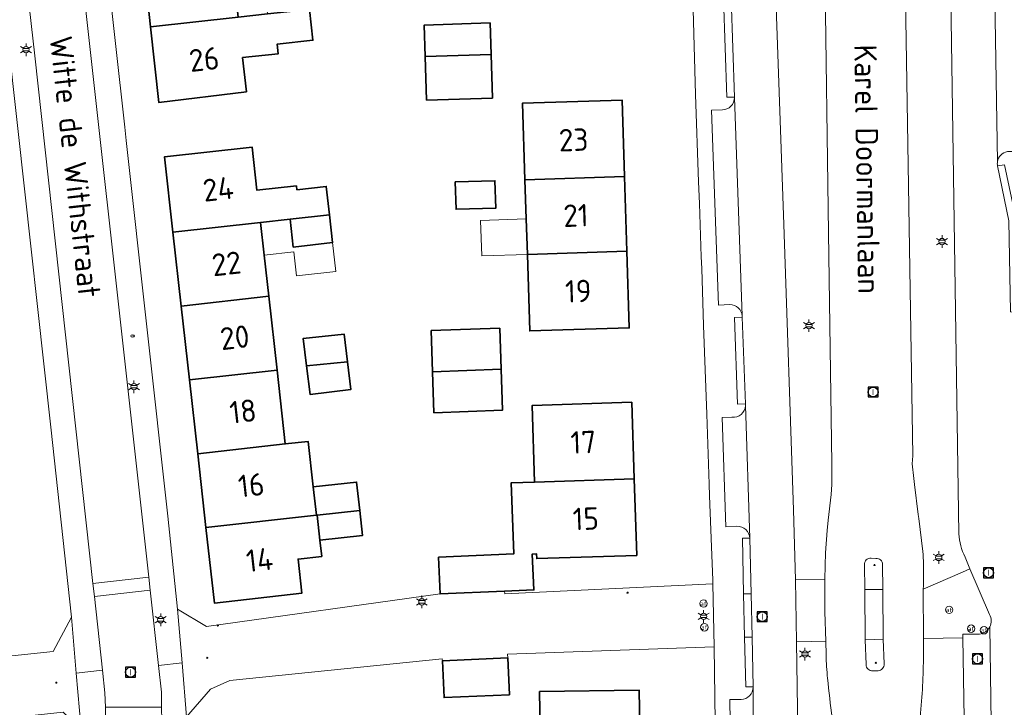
# Model space of a CAD drawing. Header units: metres. Extents: x 140853 to 145288, y 474558 to 480269.
# Tile 270 of 428: x 144015 to 144095, y 478867 to 478923. Entities that reach past the tile are written whole.
import ezdxf
from ezdxf.enums import TextEntityAlignment as Align

# ---------------------------------------------------------------- set-up
doc = ezdxf.new("R2010")
doc.units = ezdxf.units.M
doc.header["$MEASUREMENT"] = 0
for name, color, linetype, lineweight in [('B-WE-GR-GRAS_KRUIDENRIJK-G', 80, 'Continuous', 18), ('B-WE-KL-ET_LS_OV_LICHTMAST-S', 190, 'Continuous', 18), ('B-WE-KL-WATER_BRANDLEIDING_PUT-S', 150, 'Continuous', 18), ('B-WE-OG-BEBOUWING-G', 7, 'Continuous', 35), ('B-WE-OG-BEBOUWING_BIJGEBOUW-G', 7, 'Continuous', 18), ('B-WE-OG-BEBOUWING_HUISNUMMER-T18', 10, 'Continuous', 18), ('B-WE-OG-BEBOUWING_STRAATNAAM-T18', 10, 'Continuous', 18), ('B-WE-OG-TERREIN_ERF-G', 7, 'Continuous', 18), ('B-WE-RI-GWA_RIOOLPUT-S', 30, 'Continuous', 18), ('B-WE-VH-VERHARDING_ASFALT-G', 252, 'Continuous', 18), ('B-WE-VH-VERHARDING_BEDRIJFSVLOERPLAAT-G', 252, 'Continuous', 18), ('B-WE-VH-VERHARDING_BETONSTRAATSTEEN-G', 252, 'Continuous', 18), ('B-WE-VH-VERHARDING_TEGEL-G', 252, 'Continuous', 18), ('B-WE-VW-AFSLUITPAAL-S', 7, 'Continuous', 18), ('X-XX-XX-ALGEMEEN-S', 7, 'Continuous', 18)]:
    doc.layers.add(name, color=color, linetype=linetype, lineweight=lineweight)
doc.styles.add('NLCS-ISO', font='txt')

# ---------------------------------------------------------------- blocks, each defined once
blk = doc.blocks.new('SIE-WEG_AFVALBAK_TYPE_01')
for radius in [0.25, 0.156]:
    blk.add_circle((0, 0), radius)
blk = doc.blocks.new('B-SIE-WEG_LICHTMAST-SO')
at = {"ltscale": 0.1}
for p, q in [((-1.1, 0.63), (-2.19, 1.27)), ((0, 1.27), (0, 2.53)), ((1.1, 0.63), (2.19, 1.27)), ((-1.1, -0.63), (-2.19, -1.27)), ((0, -1.27), (0, -2.53)), ((1.1, -0.63), (2.19, -1.27))]:
    blk.add_line(p, q, dxfattribs=at)
at = {"flags": 128}
for points in [[(-1.16, 0.5), (1.16, 0.5)], [(-1.16, -0.5), (1.16, -0.5)]]:
    blk.add_lwpolyline(points, dxfattribs=at)
at = {"ltscale": 0.1}
blk.add_circle((0, 0), 1.27, dxfattribs=at)
at = {"style": 'NLCS-ISO'}
blk.add_attdef('TYPE', text='', height=1.8, dxfattribs=at).set_placement((0, 2.53), align=Align.BOTTOM_CENTER)
blk = doc.blocks.new('SVW-AFSLUITPAAL-SO')
at = {"lineweight": 18}
blk.add_circle((0, 0), 1.5, dxfattribs=at)
at = {"lineweight": 18, "style": 'NLCS-ISO'}
blk.add_text('af', height=1.8, dxfattribs=at).set_placement((0, 0), align=Align.MIDDLE_CENTER)
blk = doc.blocks.new('SRI-PUT_INSPECTIE-SO')
at = {"lineweight": -3, "flags": 128}
blk.add_lwpolyline([(-2, -2), (2, -2), (2, 2), (-2, 2)], close=True, dxfattribs=at)
at = {"lineweight": -3, "ltscale": 1.5}
blk.add_circle((0, 0), 2, dxfattribs=at)
at = {"ltscale": 0.1, "style": 'NLCS-ISO'}
blk.add_text('I', height=2.5, dxfattribs=at).set_placement((0, -0.01), align=Align.MIDDLE_CENTER)
blk = doc.blocks.new('SIE-WEG_STRAATPOT_BRANDKRAAN-SO')
blk.add_ellipse((0, 0), major_axis=(-0.729, 0), ratio=0.685994)
at = {"style": 'NLCS-ISO'}
blk.add_text('BR', height=0.4, dxfattribs=at).set_placement((-0.3, -0.15))

msp = doc.modelspace()

# ---------------------------------------------------------------- linework, layer by layer
at = {"layer": 'B-WE-GR-GRAS_KRUIDENRIJK-G', "ltscale": 0.2, "flags": 128}
msp.add_lwpolyline([(144086.634, 478927.568), (144087.275, 478887.456), (144087.226, 478886.811), (144087.339, 478885.632), (144087.394, 478885.151), (144087.7, 478882.733), (144087.74, 478882.408), (144087.74, 478882.408), (144088.062, 478879.763), (144088.062, 478879.763, -0.025705), (144088.132, 478878.751), (144088.132, 478878.751, -0.01343), (144088.113, 478876.74), (144088.113, 478876.74), (144091.256, 478878.115), (144091.852, 478878.373), (144091.473, 478879.319), (144091.473, 478879.319, -0.1014), (144090.961, 478881.193), (144090.961, 478881.193), (144089.685, 478967.345)], format="xyb", dxfattribs=at)
msp.add_lwpolyline([(144075.549, 478944.062), (144076.895, 478906.047), (144077.676, 478883.121), (144077.823, 478877.489), (144080.186, 478877.503), (144080.206, 478878.645), (144080.255, 478879.667), (144080.388, 478881.464), (144080.472, 478882.283), (144080.704, 478884.335), (144080.757, 478885.141), (144080.766, 478886.804), (144080.476, 478905.366), (144080.193, 478926.942)], dxfattribs=at)
for points in [[(144080.916, 478856.001, 0.036677), (144081.144, 478858.838), (144081.144, 478858.838), (144081.079, 478861.514), (144080.996, 478864.917), (144080.785, 478866.39), (144080.785, 478866.39, -0.010335), (144080.41, 478869.573), (144080.41, 478869.573, -0.017063), (144080.292, 478871.452), (144080.292, 478871.452), (144080.261, 478872.569), (144077.923, 478872.499), (144078.226, 478851.021), (144078.226, 478851.021, -0.019657), (144078.184, 478848.987), (144078.184, 478848.987), (144077.851, 478844.195), (144079.395, 478844.181), (144079.392, 478844.452), (144080.916, 478856.001)], [(144088.102, 478870.208, -0.008932), (144087.976, 478867.74), (144087.976, 478867.74), (144087.842, 478866.116), (144087.67, 478864.514), (144087.567, 478861.749), (144087.57, 478861.514), (144087.777, 478846.817), (144091.726, 478846.883), (144091.288, 478872.818), (144088.135, 478872.766), (144088.135, 478872.766, -0.009772), (144088.102, 478870.208)]]:
    msp.add_lwpolyline(points, format="xyb", close=True, dxfattribs=at)
at = {"layer": 'B-WE-OG-BEBOUWING-G', "ltscale": 0.2, "flags": 128}
for points in [[(144033, 478922.712), (144032.345, 478928.651), (144025.298, 478927.874), (144025.954, 478921.93), (144033, 478922.712)], [(144025.954, 478921.93), (144026.625, 478915.847), (144033.661, 478916.717), (144033.358, 478919.467), (144036.225, 478919.773), (144036.139, 478920.544), (144039.012, 478920.863), (144038.747, 478923.344), (144035.356, 478922.973), (144033, 478922.712), (144025.954, 478921.93)], [(144048.054, 478919.542), (144053.342, 478919.707), (144053.262, 478922.246), (144047.975, 478922.08), (144048.054, 478919.542)], [(144053.342, 478919.707), (144048.054, 478919.542), (144048.164, 478916.043), (144053.451, 478916.209), (144053.342, 478919.707)], [(144056.071, 478909.646), (144064.074, 478909.897), (144063.881, 478916.054), (144055.875, 478915.804), (144056.071, 478909.646)], [(144037.727, 478908.845), (144037.693, 478909.156), (144034.514, 478908.801), (144034.126, 478912.277), (144027.08, 478911.491), (144027.758, 478905.422), (144034.804, 478906.209), (144037.189, 478906.475), (144040.344, 478906.827), (144040.089, 478909.109), (144037.727, 478908.845)], [(144050.46, 478909.47), (144050.529, 478907.271), (144053.728, 478907.371), (144053.659, 478909.57), (144050.46, 478909.47)], [(144056.171, 478906.5), (144056.262, 478903.649), (144064.261, 478903.899), (144064.074, 478909.897), (144056.071, 478909.646), (144056.171, 478906.5)], [(144035.098, 478903.581), (144034.804, 478906.209), (144027.758, 478905.422), (144028.42, 478899.489), (144035.467, 478900.276), (144035.098, 478903.581)], [(144037.189, 478906.475), (144037.439, 478904.239), (144040.594, 478904.591), (144040.344, 478906.827), (144037.189, 478906.475)], [(144056.262, 478903.649), (144056.458, 478897.492), (144064.454, 478897.742), (144064.261, 478903.899), (144056.262, 478903.649)], [(144036.13, 478894.343), (144035.467, 478900.276), (144028.42, 478899.489), (144029.083, 478893.556), (144036.13, 478894.343)], [(144054.152, 478894.41), (144054.049, 478897.708), (144048.539, 478897.518), (144048.642, 478894.219), (144054.152, 478894.41)], [(144038.508, 478894.675), (144041.804, 478895.009), (144041.531, 478897.224), (144038.235, 478896.889), (144038.508, 478894.675)], [(144029.746, 478887.622), (144036.793, 478888.409), (144036.13, 478894.343), (144029.083, 478893.556), (144029.746, 478887.622)], [(144041.804, 478895.009), (144038.508, 478894.675), (144038.788, 478892.391), (144042.076, 478892.795), (144041.804, 478895.009)], [(144048.642, 478894.219), (144048.746, 478890.921), (144054.256, 478891.112), (144054.152, 478894.41), (144048.642, 478894.219)], [(144064.858, 478885.605), (144064.657, 478891.756), (144056.641, 478891.494), (144056.842, 478885.343), (144064.858, 478885.605)], [(144036.793, 478888.409), (144029.746, 478887.622), (144030.408, 478881.689), (144039.296, 478882.682), (144039.041, 478884.951), (144038.63, 478888.615), (144036.793, 478888.409)], [(144064.858, 478885.605), (144056.842, 478885.343), (144054.953, 478885.281), (144055.173, 478879.566), (144049.119, 478879.308), (144049.244, 478876.351), (144054.433, 478876.571), (144056.787, 478876.671), (144056.661, 478879.559), (144057.001, 478879.57), (144057.013, 478879.19), (144065.059, 478879.453), (144064.858, 478885.605)], [(144039.296, 478882.682), (144039.353, 478882.688), (144042.783, 478883.071), (144042.529, 478885.341), (144039.041, 478884.951), (144039.296, 478882.682)], [(144039.579, 478880.674), (144039.353, 478882.688), (144039.296, 478882.682), (144030.408, 478881.689), (144031.086, 478875.62), (144038.132, 478876.427), (144037.827, 478879.16), (144039.725, 478879.372), (144039.579, 478880.674)], [(144042.783, 478883.071), (144039.353, 478882.688), (144039.579, 478880.674), (144043.008, 478881.058), (144042.783, 478883.071)], [(144054.688, 478871.216), (144049.428, 478870.982), (144049.56, 478868.015), (144054.82, 478868.249), (144054.688, 478871.216)], [(144057.357, 478862.32), (144065.367, 478862.466), (144065.254, 478868.627), (144057.243, 478868.505), (144057.357, 478862.32)]]:
    msp.add_lwpolyline(points, close=True, dxfattribs=at)
at = {"layer": 'B-WE-OG-BEBOUWING_BIJGEBOUW-G', "ltscale": 0.2, "flags": 128}
for points in [[(144034.804, 478906.209), (144035.098, 478903.581), (144037.483, 478903.853), (144037.702, 478901.931), (144040.852, 478902.283), (144040.594, 478904.591), (144037.439, 478904.239), (144037.189, 478906.475), (144034.804, 478906.209)], [(144056.171, 478906.5), (144052.506, 478906.373), (144052.595, 478903.534), (144056.262, 478903.649), (144056.171, 478906.5)]]:
    msp.add_lwpolyline(points, close=True, dxfattribs=at)
at = {"layer": 'B-WE-OG-TERREIN_ERF-G', "ltscale": 0.2, "flags": 128}
for points in [[(144010.692, 478955.178), (144009.572, 478965.019), (144007.522, 478966.596), (144000, 478965.448), (143994.163, 478964.558), (143979.833, 478962.454), (143958.829, 478959.253), (143957.405, 478957.16), (143958.624, 478950.732), (143961.396, 478935.805), (143965.845, 478911.654), (143970.429, 478887.312), (143973.841, 478868.985), (143975.919, 478867.366), (144000, 478869.833), (144018.12, 478871.728), (144019.586, 478874.491), (144017.942, 478889.751), (144015.293, 478913.778), (144012.656, 478937.27), (144011.993, 478943.319), (144010.692, 478955.178)], [(144031.034, 478940.539), (144031.689, 478934.595), (144032.345, 478928.651), (144033, 478922.712), (144035.356, 478922.973), (144035.143, 478924.892), (144038.524, 478925.267), (144038.747, 478923.344), (144039.012, 478920.863), (144036.139, 478920.544), (144036.225, 478919.773), (144033.358, 478919.467), (144033.661, 478916.717), (144026.625, 478915.847), (144025.954, 478921.93), (144025.298, 478927.874), (144024.643, 478933.818), (144023.987, 478939.762), (144023.316, 478945.845), (144030.363, 478946.622), (144031.034, 478940.539)], [(144053.342, 478919.707), (144053.451, 478916.209), (144048.164, 478916.043), (144048.054, 478919.542), (144047.975, 478922.08), (144053.262, 478922.246), (144053.342, 478919.707)], [(144064.261, 478903.899), (144064.454, 478897.742), (144056.458, 478897.492), (144056.262, 478903.649), (144056.171, 478906.5), (144056.071, 478909.646), (144055.875, 478915.804), (144063.881, 478916.054), (144064.074, 478909.897), (144064.261, 478903.899)], [(144034.804, 478906.209), (144035.098, 478903.581), (144035.467, 478900.276), (144036.13, 478894.343), (144036.793, 478888.409), (144038.63, 478888.615), (144039.041, 478884.951), (144042.529, 478885.341), (144042.783, 478883.071), (144043.008, 478881.058), (144039.579, 478880.674), (144039.725, 478879.372), (144037.827, 478879.16), (144038.132, 478876.427), (144031.086, 478875.62), (144030.408, 478881.689), (144029.746, 478887.622), (144029.083, 478893.556), (144028.42, 478899.489), (144027.758, 478905.422), (144027.08, 478911.491), (144034.126, 478912.277), (144034.514, 478908.801), (144037.693, 478909.156), (144037.727, 478908.845), (144040.089, 478909.109), (144040.344, 478906.827), (144040.594, 478904.591), (144037.439, 478904.239), (144037.189, 478906.475), (144034.804, 478906.209)], [(144050.46, 478909.47), (144053.659, 478909.57), (144053.728, 478907.371), (144050.529, 478907.271), (144050.46, 478909.47)], [(144048.642, 478894.219), (144048.539, 478897.518), (144054.049, 478897.708), (144054.152, 478894.41), (144054.256, 478891.112), (144048.746, 478890.921), (144048.642, 478894.219)], [(144041.804, 478895.009), (144042.076, 478892.795), (144038.788, 478892.391), (144038.508, 478894.675), (144038.235, 478896.889), (144041.531, 478897.224), (144041.804, 478895.009)], [(144065.476, 478856.448), (144065.589, 478850.287), (144057.581, 478850.14), (144057.468, 478856.301), (144057.357, 478862.32), (144057.243, 478868.505), (144065.254, 478868.627), (144065.367, 478862.466), (144065.476, 478856.448)]]:
    msp.add_lwpolyline(points, close=True, dxfattribs=at)
for points in [[(144020.084, 478948.001), (144023.873, 478913.884), (144023.993, 478912.799), (144027.342, 478882.614), (144028.135, 478875.127), (144030.448, 478873.727), (144049.244, 478876.351), (144049.119, 478879.308), (144055.173, 478879.566), (144054.953, 478885.281), (144056.842, 478885.343), (144056.641, 478891.494), (144064.657, 478891.756), (144064.858, 478885.605), (144065.059, 478879.453), (144057.013, 478879.19), (144057.001, 478879.57), (144056.661, 478879.559), (144056.787, 478876.671), (144054.433, 478876.571), (144054.442, 478876.37), (144071.183, 478877.155), (144071.172, 478877.464), (144071.072, 478880.144), (144070.908, 478884.246), (144070.874, 478885.181), (144070.708, 478890.8), (144070.437, 478897.943), (144070.296, 478902.519), (144070.245, 478903.456), (144070.117, 478907.731), (144070.039, 478909.478), (144069.779, 478916.507), (144069.595, 478923.336)], [(144071.584, 478849.963), (144071.301, 478872.095), (144054.675, 478871.503), (144054.688, 478871.216), (144054.82, 478868.249), (144049.56, 478868.015), (144049.428, 478870.982), (144049.423, 478871.141), (144032.323, 478869.386), (144032.323, 478869.386), (144030.788, 478868.707), (144028.856, 478866.476)]]:
    msp.add_lwpolyline(points, dxfattribs=at)
at = {"layer": 'B-WE-VH-VERHARDING_ASFALT-G', "ltscale": 0.2, "flags": 128}
for points in [[(144087.842, 478866.116), (144087.976, 478867.74), (144087.976, 478867.74, 0.008932), (144088.102, 478870.208), (144088.102, 478870.208, 0.009772), (144088.135, 478872.766), (144088.135, 478872.766), (144088.113, 478876.74), (144088.113, 478876.74, 0.01343), (144088.132, 478878.751), (144088.132, 478878.751, 0.025705), (144088.062, 478879.763), (144088.062, 478879.763), (144087.74, 478882.408), (144087.7, 478882.733), (144087.394, 478885.151), (144087.339, 478885.632), (144087.226, 478886.811), (144087.275, 478887.456), (144086.634, 478927.568)], [(144080.193, 478926.942), (144080.476, 478905.366), (144080.766, 478886.804), (144080.757, 478885.141), (144080.704, 478884.335), (144080.472, 478882.283), (144080.388, 478881.464), (144080.255, 478879.667), (144080.206, 478878.645), (144080.186, 478877.503), (144080.191, 478875.222), (144080.197, 478874.91), (144080.261, 478872.569), (144080.292, 478871.452), (144080.292, 478871.452, 0.017063), (144080.41, 478869.573), (144080.41, 478869.573, 0.010335), (144080.785, 478866.39)], [(144083.389, 478878.699, -0.479657), (144083.914, 478879.231)], [(144084.305, 478879.203, -0.459621), (144084.825, 478878.72)], [(144084.042, 478870.175, -0.44163), (144083.512, 478870.673)], [(144084.962, 478870.727, -0.419019), (144084.472, 478870.174)]]:
    msp.add_lwpolyline(points, format="xyb", dxfattribs=at)
for points in [[(144083.512, 478870.673), (144083.438, 478872.667), (144083.42, 478876.715), (144083.389, 478878.699)], [(144083.914, 478879.231), (144084.305, 478879.203)], [(144084.825, 478878.72), (144084.867, 478876.722), (144084.881, 478872.711), (144084.962, 478870.727)], [(144084.472, 478870.174), (144084.042, 478870.175)]]:
    msp.add_lwpolyline(points, dxfattribs=at)
msp.add_lwpolyline([(144083.42, 478876.715), (144083.438, 478872.667), (144084.881, 478872.711), (144084.867, 478876.722), (144083.42, 478876.715)], close=True, dxfattribs=at)
at = {"layer": 'B-WE-VH-VERHARDING_BEDRIJFSVLOERPLAAT-G', "ltscale": 0.2, "flags": 128}
for points in [[(144094.081, 478910.761), (144094.978, 478906.33), (144095.136, 478899.032), (144095.767, 478899.015), (144095.592, 478906.412), (144094.655, 478910.842), (144094.081, 478910.761)], [(144074.263, 478876.366), (144074.165, 478880.836), (144073.563, 478880.829), (144073.661, 478876.36), (144074.263, 478876.366)], [(144073.737, 478872.87), (144073.824, 478868.89), (144074.426, 478868.897), (144074.339, 478872.876), (144073.737, 478872.87)]]:
    msp.add_lwpolyline(points, close=True, dxfattribs=at)
at = {"layer": 'B-WE-VH-VERHARDING_BETONSTRAATSTEEN-G', "ltscale": 0.2, "flags": 128}
for points in [[(144094.978, 478906.33), (144094.081, 478910.761), (144094.081, 478910.761, -0.084355), (144094.076, 478911.081), (144094.076, 478911.081), (144093.601, 478940.609), (144093.514, 478948.068), (144093.224, 478967.351), (144089.685, 478967.345), (144090.961, 478881.193), (144090.961, 478881.193, 0.1014), (144091.473, 478879.319), (144091.473, 478879.319), (144091.852, 478878.373), (144093.438, 478874.7), (144093.438, 478874.7, -0.249508), (144093.452, 478873.698), (144093.452, 478873.698), (144094.037, 478833.279)], [(144094.888, 478911.905, 0.325184), (144094.076, 478911.081), (144094.076, 478911.081, 0.084355), (144094.081, 478910.761), (144094.081, 478910.761), (144094.655, 478910.842)]]:
    msp.add_lwpolyline(points, format="xyb", dxfattribs=at)
for points in [[(144019.979, 478869.991), (144022.089, 478870.222), (144021.441, 478876.14), (144021.316, 478877.201), (144016.644, 478919.607), (144014.702, 478936.9), (144012.832, 478953.837), (144011.587, 478965.203), (144011.527, 478965.765), (144011.442, 478966.238), (144009.572, 478965.019), (144010.692, 478955.178), (144011.993, 478943.319), (144012.656, 478937.27), (144015.293, 478913.778), (144017.942, 478889.751), (144019.586, 478874.491), (144019.979, 478869.991)], [(144017.665, 478951.419), (144016.714, 478959.437), (144016.07, 478965.677), (144011.587, 478965.203), (144012.832, 478953.837), (144014.702, 478936.9), (144016.644, 478919.607), (144021.316, 478877.201), (144025.822, 478877.688), (144019.06, 478938.458), (144017.676, 478951.323), (144017.665, 478951.419)], [(144072.667, 478924.248), (144072.038, 478924.242), (144072.306, 478916.277), (144072.915, 478916.296), (144072.667, 478924.248)], [(144073.799, 478891.628), (144073.55, 478898.587), (144072.937, 478898.58), (144073.175, 478891.617), (144073.799, 478891.628)], [(144021.441, 478876.14), (144025.933, 478876.658), (144025.822, 478877.688), (144021.316, 478877.201), (144021.441, 478876.14)], [(144028.496, 478870.802), (144028.856, 478866.476), (144030.788, 478868.707), (144032.323, 478869.386), (144049.423, 478871.141), (144049.428, 478870.982), (144054.688, 478871.216), (144054.675, 478871.503), (144071.301, 478872.095), (144071.183, 478877.155), (144054.442, 478876.37), (144054.433, 478876.571), (144049.244, 478876.351), (144030.448, 478873.727), (144028.135, 478875.127), (144028.496, 478870.802)], [(144022.321, 478867.262), (144026.845, 478867.259), (144026.84, 478868.465), (144026.605, 478870.592), (144025.933, 478876.658), (144021.441, 478876.14), (144022.089, 478870.222), (144022.288, 478868.407), (144022.321, 478867.262)], [(144073.661, 478876.36), (144073.737, 478872.87), (144074.339, 478872.876), (144074.263, 478876.366), (144073.661, 478876.36)], [(143973.841, 478868.985), (143974.558, 478860.64), (143974.567, 478860.651), (143975.928, 478862.336), (143985.895, 478863.345), (143985.899, 478863.313), (143995.834, 478864.372), (143997.216, 478864.517), (144002.625, 478865.106), (144018.92, 478866.843), (144020.372, 478865.491), (144019.979, 478869.991), (144019.586, 478874.491), (144018.12, 478871.728), (144000, 478869.833), (143975.919, 478867.366), (143973.841, 478868.985)], [(144026.845, 478867.259), (144022.321, 478867.262), (144022.33, 478866.213), (144026.857, 478866.189), (144026.845, 478867.259)]]:
    msp.add_lwpolyline(points, close=True, dxfattribs=at)
for points in [[(144019.06, 478938.458), (144025.822, 478877.688), (144025.933, 478876.658), (144026.605, 478870.592), (144028.496, 478870.802), (144028.135, 478875.127), (144027.342, 478882.614), (144023.993, 478912.799), (144023.873, 478913.884), (144020.084, 478948.001)], [(144078.226, 478851.021), (144077.923, 478872.499), (144077.823, 478877.489), (144077.676, 478883.121), (144076.895, 478906.047), (144075.549, 478944.062)], [(144072.667, 478924.248), (144072.915, 478916.296), (144072.916, 478916.25), (144073.546, 478898.706), (144073.55, 478898.587), (144073.799, 478891.628), (144073.804, 478891.491), (144074.165, 478880.836), (144074.263, 478876.366), (144074.339, 478872.876), (144074.426, 478868.897), (144074.426, 478868.864), (144074.517, 478850.661)], [(144022.33, 478866.213), (144022.321, 478867.262), (144022.288, 478868.407), (144022.089, 478870.222), (144022.089, 478870.222), (144019.979, 478869.991), (144020.372, 478865.491)]]:
    msp.add_lwpolyline(points, dxfattribs=at)
for points in [[(144093.601, 478940.609), (144094.076, 478911.081), (144094.076, 478911.081, -0.325184), (144094.888, 478911.905), (144094.888, 478911.905), (144095.638, 478911.917), (144095.211, 478939.587), (144094.618, 478939.57), (144094.618, 478939.57, -0.397856), (144093.601, 478940.609)], [(144071.946, 478915.259), (144071.067, 478915.226), (144071.643, 478899.557), (144072.557, 478899.609), (144072.557, 478899.609, -0.38691), (144073.546, 478898.706), (144073.546, 478898.706), (144072.916, 478916.25), (144072.916, 478916.25, -0.414575), (144071.946, 478915.259)], [(144074.165, 478880.836), (144073.804, 478891.491), (144073.804, 478891.491, -0.44154), (144072.709, 478890.566), (144072.709, 478890.566), (144071.93, 478890.54), (144072.23, 478881.751), (144073.111, 478881.788), (144073.111, 478881.788, -0.400775), (144074.165, 478880.836)], [(144084.825, 478878.72, 0.459621), (144084.305, 478879.203), (144084.305, 478879.203), (144083.914, 478879.231), (144083.914, 478879.231, 0.479657), (144083.389, 478878.699), (144083.389, 478878.699), (144083.42, 478876.715), (144084.867, 478876.722), (144084.825, 478878.72)], [(144091.809, 478841.993), (144091.89, 478837.165), (144091.929, 478834.844), (144091.943, 478833.535), (144093.286, 478833.555), (144093.286, 478833.555, -0.106336), (144093.748, 478833.488), (144093.748, 478833.488, -0.136256), (144094.037, 478833.279), (144094.037, 478833.279), (144093.452, 478873.698), (144093.452, 478873.698, -0.250902), (144092.631, 478873.128), (144092.631, 478873.128), (144091.283, 478873.118), (144091.288, 478872.818), (144091.726, 478846.883), (144091.809, 478841.993)], [(144084.962, 478870.727), (144084.881, 478872.711), (144083.438, 478872.667), (144083.512, 478870.673), (144083.512, 478870.673, 0.44163), (144084.042, 478870.175), (144084.042, 478870.175), (144084.472, 478870.174), (144084.472, 478870.174, 0.419019), (144084.962, 478870.727)], [(144032.246, 478802.39), (144032.019, 478804.421), (144031.252, 478804.365), (144028.987, 478805.905), (144028.965, 478829.906), (144028.88, 478852.725), (144028.856, 478866.476), (144028.496, 478870.802), (144026.605, 478870.592), (144026.84, 478868.465), (144026.845, 478867.259), (144026.857, 478866.189), (144027.012, 478807.091), (144027.024, 478806.028), (144027.041, 478805.208), (144027.041, 478805.208, 0.422692), (144031.524, 478800.895), (144031.524, 478800.895), (144031.721, 478800.906), (144031.872, 478800.921), (144032.238, 478800.958), (144032.348, 478800.971), (144032.326, 478801.272), (144032.246, 478802.39)], [(144073.449, 478867.87), (144072.559, 478867.857), (144072.795, 478851.594), (144073.553, 478851.605), (144073.553, 478851.605, -0.417189), (144074.517, 478850.661), (144074.517, 478850.661), (144074.426, 478868.864), (144074.426, 478868.864, -0.403349), (144073.449, 478867.87)]]:
    msp.add_lwpolyline(points, format="xyb", close=True, dxfattribs=at)
at = {"layer": 'B-WE-VH-VERHARDING_TEGEL-G', "ltscale": 0.2, "flags": 128}
msp.add_lwpolyline([(144072.795, 478851.594), (144072.559, 478867.857), (144073.449, 478867.87), (144073.449, 478867.87, 0.403349), (144074.426, 478868.864), (144074.426, 478868.864), (144074.426, 478868.897), (144073.824, 478868.89), (144073.737, 478872.87), (144073.661, 478876.36), (144073.563, 478880.829), (144074.165, 478880.836), (144074.165, 478880.836, 0.400775), (144073.111, 478881.788), (144073.111, 478881.788), (144072.23, 478881.751), (144071.93, 478890.54), (144072.709, 478890.566), (144072.709, 478890.566, 0.44154), (144073.804, 478891.491), (144073.804, 478891.491), (144073.799, 478891.628), (144073.175, 478891.617), (144072.937, 478898.58), (144073.55, 478898.587), (144073.546, 478898.706), (144073.546, 478898.706, 0.38691), (144072.557, 478899.609), (144072.557, 478899.609), (144071.643, 478899.557), (144071.067, 478915.226), (144071.946, 478915.259), (144071.946, 478915.259, 0.414575), (144072.916, 478916.25), (144072.916, 478916.25), (144072.915, 478916.296), (144072.306, 478916.277), (144072.038, 478924.242)], format="xyb", dxfattribs=at)
msp.add_lwpolyline([(144069.595, 478923.336), (144069.779, 478916.507), (144070.039, 478909.478), (144070.117, 478907.731), (144070.245, 478903.456), (144070.296, 478902.519), (144070.437, 478897.943), (144070.708, 478890.8), (144070.874, 478885.181), (144070.908, 478884.246), (144071.072, 478880.144), (144071.172, 478877.464), (144071.183, 478877.155), (144071.301, 478872.095), (144071.584, 478849.963)], dxfattribs=at)
msp.add_lwpolyline([(144088.135, 478872.766), (144091.288, 478872.818), (144091.283, 478873.118), (144092.631, 478873.128), (144092.631, 478873.128, 0.250902), (144093.452, 478873.698), (144093.452, 478873.698, 0.249508), (144093.438, 478874.7), (144093.438, 478874.7), (144091.852, 478878.373), (144091.256, 478878.115), (144088.113, 478876.74), (144088.135, 478872.766)], format="xyb", close=True, dxfattribs=at)
msp.add_lwpolyline([(144080.186, 478877.503), (144077.823, 478877.489), (144077.923, 478872.499), (144080.261, 478872.569), (144080.197, 478874.91), (144080.191, 478875.222), (144080.186, 478877.503)], close=True, dxfattribs=at)

# ---------------------------------------------------------------- block references
at = {"layer": 'B-WE-KL-ET_LS_OV_LICHTMAST-S', "xscale": 0.2, "yscale": 0.2, "zscale": 0.2}
for p in [(144015.937, 478920.099), (144089.618, 478904.676), (144078.916, 478897.917), (144024.62, 478893.008), (144089.355, 478879.285), (144047.779, 478875.712), (144026.774, 478874.277), (144070.439, 478874.546), (144078.593, 478871.52)]:
    msp.add_blockref('B-SIE-WEG_LICHTMAST-SO', p, dxfattribs=at)
at = {"layer": 'B-WE-KL-WATER_BRANDLEIDING_PUT-S', "xscale": 0.2, "yscale": 0.2, "zscale": 0.2}
msp.add_blockref('SIE-WEG_STRAATPOT_BRANDKRAAN-SO', (144024.508, 478897.09), dxfattribs=at)
at = {"layer": 'B-WE-RI-GWA_RIOOLPUT-S', "xscale": 0.2, "yscale": 0.2, "zscale": 0.2}
for p in [(144084.076, 478892.583), (144093.361, 478878.06), (144075.154, 478874.524), (144092.475, 478871.141), (144024.348, 478870.061)]:
    msp.add_blockref('SRI-PUT_INSPECTIE-SO', p, dxfattribs=at)
at = {"layer": 'B-WE-VW-AFSLUITPAAL-S', "xscale": 0.2, "yscale": 0.2, "zscale": 0.2}
for p in [(144070.436, 478875.579), (144090.19, 478875.077), (144070.502, 478873.673), (144091.964, 478873.563), (144092.995, 478873.433)]:
    msp.add_blockref('SVW-AFSLUITPAAL-SO', p, dxfattribs=at)
at = {"layer": 'X-XX-XX-ALGEMEEN-S', "xscale": 0.2, "yscale": 0.2, "zscale": 0.2}
for p in [(144084.184, 478878.676), (144064.324, 478876.451), (144031.376, 478873.82), (144030.521, 478871.212), (144084.294, 478870.812), (144018.378, 478869.219)]:
    msp.add_blockref('SIE-WEG_AFVALBAK_TYPE_01', p, dxfattribs=at)

# ---------------------------------------------------------------- texts
at = {"layer": 'B-WE-OG-BEBOUWING_HUISNUMMER-T18', "style": 'NLCS-ISO'}
for s, rotation, p in [('26', 6.3, (144030.265, 478919.327)), ('23', 1.8, (144059.979, 478912.85)), ('24', 6.4, (144031.394, 478908.9)), ('21', 1.8, (144060.169, 478906.773)), ('22', 6.4, (144032.064, 478902.899)), ('19', 1.8, (144060.359, 478900.695)), ('20', 6.4, (144032.727, 478896.966)), ('18', 6.4, (144033.39, 478891.033)), ('17', 1.9, (144060.76, 478888.55)), ('16', 6.4, (144034.052, 478885.1)), ('15', 1.9, (144060.961, 478882.398)), ('14', 6.4, (144034.722, 478879.099))]:
    msp.add_text(s, height=1.8, rotation=rotation, dxfattribs=at).set_placement(p, align=Align.MIDDLE_CENTER)
at = {"layer": 'B-WE-OG-BEBOUWING_STRAATNAAM-T18', "style": 'NLCS-ISO'}
for s, rotation, p in [('Witte de Withstraat', 276.4, (144019.897, 478910.7)), ('Karel Doormanlaan', 270.9, (144083.61, 478910.498))]:
    msp.add_text(s, height=1.8, rotation=rotation, dxfattribs=at).set_placement(p, align=Align.MIDDLE_CENTER)

doc.saveas('drawing.dxf')
